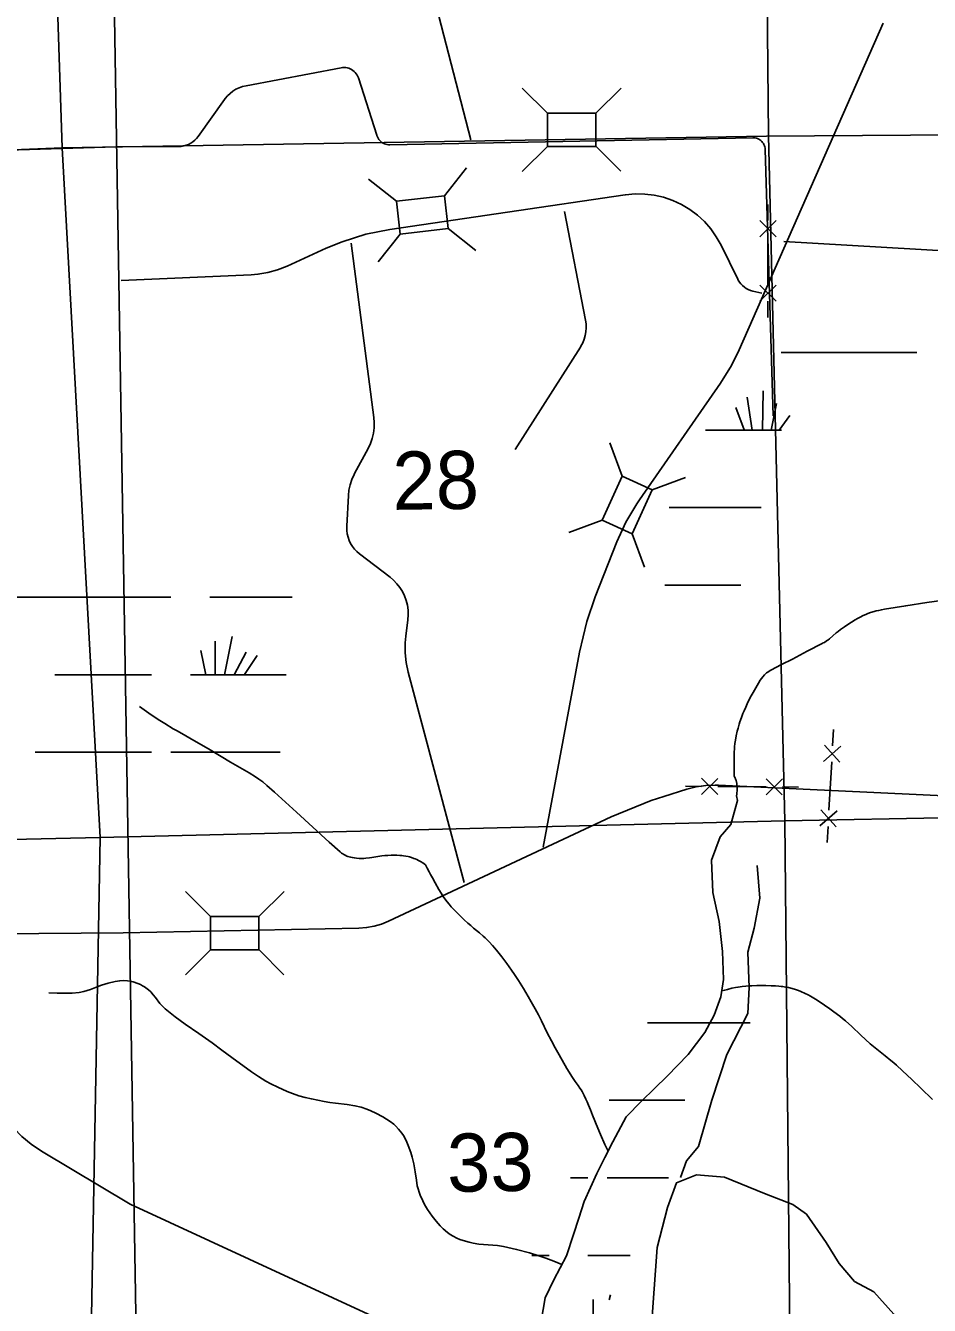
# Model space of a CAD drawing. Extents: x 2480962 to 2688785, y 277103 to 599240.
# Drawn here: x 2558518 to 2565513, y 530504 to 540409 of the extents above; entities that cross this region are included whole.
import ezdxf

# ---------------------------------------------------------------- set-up
doc = ezdxf.new("R2010")
doc.units = 0
for name, color, linetype in [('Divided_Highway', 7, 'Continuous'), ('Narrow River Creek and Branch and Slough', 7, 'Continuous'), ('Section Lines', 7, 'Continuous'), ('Section Numbers', 7, 'Continuous'), ('Swamps', 7, 'Continuous'), ('Uninventoried Roads and Features', 7, 'Continuous')]:
    doc.layers.add(name, color=color, linetype=linetype)

msp = doc.modelspace()

# ---------------------------------------------------------------- linework, layer by layer
at = {"layer": 'Divided_Highway'}
msp.add_line((2559790.472, 504995.814), (2559042.308, 550450.169), dxfattribs=at)
at = {"layer": 'Narrow River Creek and Branch and Slough'}
for points in [[(2565605.677, 535960.396), (2565493.096, 535944.12), (2565329.473, 535919.096), (2565166.154, 535891.854), (2565141.689, 535887.262), (2565120.416, 535882.634), (2565101.921, 535878.088), (2565085.839, 535873.706), (2565057.954, 535865.077), (2565037.279, 535857.755), (2565021.921, 535851.758), (2564999.143, 535841.911), (2564976.702, 535830.99), (2564956.556, 535820.184), (2564939.329, 535810.297), (2564909.915, 535792.17), (2564888.325, 535778.004), (2564856.409, 535756.084), (2564824.699, 535733.661), (2564806.896, 535720.277), (2564791.749, 535707.945), (2564739.546, 535663.78), (2564726.146, 535653.32), (2564715.869, 535645.83), (2564699.982, 535635.33), (2564691.785, 535630.472), (2564683.394, 535625.914), (2564567.904, 535566.11), (2564452.412, 535506.308), (2564368.419, 535462.815), (2564284.427, 535419.322), (2564272.663, 535412.604), (2564262.223, 535405.531), (2564252.921, 535398.27), (2564244.6, 535390.952), (2564237.127, 535383.677), (2564223.899, 535369.069), (2564213.074, 535355.391), (2564204.103, 535342.853), (2564189.336, 535319.924), (2564178.877, 535302.16), (2564149.207, 535248.229), (2564134.065, 535220.265), (2564108.881, 535171.259), (2564091.259, 535134.21), (2564078.852, 535106.126), (2564070.04, 535084.839), (2564057.678, 535052.465), (2564046.419, 535019.456), (2564040.954, 535001.872), (2564032.16, 534971.082), (2564026.17, 534947.909), (2564018.081, 534912.885), (2564010.973, 534877.379)], [(2561612.827, 533914.194), (2561592.903, 533927.766), (2561575.243, 533938.478), (2561559.602, 533946.959), (2561545.758, 533953.699), (2561533.517, 533959.074), (2561522.704, 533963.377), (2561503.538, 533970.011), (2561488.949, 533974.237), (2561477.88, 533976.985), (2561461.062, 533980.431), (2561443.977, 533983.063), (2561428.794, 533984.783), (2561415.49, 533985.913), (2561392.186, 533987.146), (2561374.706, 533987.527), (2561348.516, 533987.39), (2561322.402, 533986.605), (2561297.298, 533984.83), (2561275.346, 533982.234), (2561198.597, 533969.953), (2561179.423, 533967.144), (2561150.668, 533963.949), (2561136.293, 533962.995), (2561121.917, 533962.585), (2561099.639, 533962.997), (2561079.794, 533964.411), (2561062.359, 533966.563), (2561047.182, 533969.219), (2561034.051, 533972.182), (2561022.736, 533975.298), (2561013.008, 533978.446), (2561004.655, 533981.538), (2560990.462, 533987.744), (2560980.232, 533993.094), (2560972.825, 533997.516), (2560962.193, 534004.834), (2560952.195, 534013.009), (2560867.168, 534089.657), (2560741.277, 534204.939), (2560615.43, 534320.051), (2560500.957, 534424.531), (2560443.533, 534476.6), (2560385.592, 534528.194), (2560353.264, 534554.845), (2560323.802, 534576.595), (2560297.284, 534594.633), (2560249.615, 534624.485), (2560103.259, 534709.154), (2559946.449, 534802.487), (2559789.16, 534894.942), (2559757.308, 534913.115), (2559709.252, 534939.884), (2559685.273, 534953.368), (2559661.435, 534967.114), (2559594.725, 535007.522), (2559545.403, 535038.945), (2559472.401, 535087.617), (2559400.367, 535137.806)], [(2564019.59, 534447.207), (2564021.974, 534460.552), (2564023.406, 534472.371), (2564024.192, 534482.787), (2564024.543, 534491.936), (2564024.459, 534507.973), (2564023.86, 534519.972), (2564023.137, 534528.928), (2564021.653, 534542.253), (2564019.739, 534555.394), (2564019.023, 534558.941), (2564018.125, 534562.23), (2564017.112, 534565.286), (2564014.873, 534570.961), (2564005.921, 534590.643), (2564004.038, 534595.622), (2564002.873, 534599.396), (2564002.173, 534602.255), (2564001.454, 534606.596), (2564001.264, 534608.795), (2564001.198, 534611.013), (2564001.197, 534657.362), (2564001.197, 534703.712), (2564001.196, 534731.522), (2564001.196, 534759.331), (2564001.401, 534774.13), (2564001.894, 534787.066), (2564003.366, 534809.682), (2564004.899, 534826.626), (2564007.723, 534852.015), (2564010.973, 534877.379)], [(2564019.59, 534447.207), (2564027.682, 534411.298), (2563977.19, 534225.564), (2563893.864, 534129.22), (2563827.455, 533948.544), (2563835.877, 533700.223), (2563886.294, 533473.647), (2563910.363, 533241.409), (2563918.384, 533024.798), (2563898.922, 532892.369), (2563847.954, 532749.229), (2563775.602, 532615.727), (2563645.666, 532444.711), (2563483.964, 532278.525), (2563384.851, 532181.896), (2563285.615, 532085.384), (2563165.643, 531962.084), (2563062.387, 531770.306), (2563000.138, 531648.047), (2562938.668, 531525.375), (2562841.029, 531307.249), (2562799.572, 531180.029), (2562759.708, 531052.353), (2562703.665, 530887.684), (2562605.625, 530701.267), (2562538.683, 530562.87), (2562509.255, 530382.725)], [(2563025.601, 531697.48), (2563001.791, 531749.213), (2562967.292, 531827.323), (2562933.861, 531905.898), (2562922.678, 531933.383), (2562906.537, 531974.86), (2562890.195, 532016.278), (2562875.237, 532052.327), (2562863.588, 532079.168), (2562854.519, 532099.151), (2562840.246, 532128.825), (2562824.997, 532158.065), (2562816.572, 532172.459), (2562808.606, 532184.667), (2562793.782, 532205.455), (2562770.923, 532236.221), (2562759.919, 532251.874), (2562749.634, 532267.989), (2562707.98, 532338.099), (2562646.656, 532443.969), (2562616.764, 532497.349), (2562587.539, 532551.107), (2562555.867, 532612.513), (2562510.043, 532705.46), (2562486.87, 532751.808), (2562462.893, 532797.761), (2562432.038, 532853.678), (2562408.148, 532895.163), (2562371.26, 532956.803), (2562333.298, 533017.914), (2562302.686, 533064.878), (2562278.927, 533099.485), (2562242.147, 533150.614), (2562204.171, 533201.071), (2562173.967, 533239.412), (2562150.596, 533267.491), (2562132.583, 533288.107), (2562104.664, 533318.217), (2562090.251, 533332.871), (2562075.51, 533347.233), (2562059.342, 533362.181), (2562030.267, 533387.369), (2561985.816, 533424.11), (2561963.704, 533442.624), (2561941.968, 533461.608), (2561913.219, 533488.306), (2561892.104, 533508.787), (2561829.623, 533571.002), (2561811.93, 533589.462), (2561795.919, 533607.853), (2561781.403, 533625.92), (2561755.429, 533661.543), (2561733.983, 533694.082), (2561716.154, 533723.181), (2561686.949, 533774.451), (2561666.614, 533812.264), (2561652.192, 533839.745), (2561641.819, 533859.641), (2561626.936, 533888.009), (2561612.827, 533914.194)], [(2562668.493, 530820.807), (2562607.359, 530846.251), (2562545.376, 530869.555), (2562482.012, 530890.661), (2562418.051, 530910.016), (2562317.819, 530937.154), (2562216.632, 530959.985), (2562169.408, 530967.019), (2562097.776, 530972.069), (2562061.904, 530974.519), (2562026.179, 530978.397), (2561982.956, 530985.337), (2561950.941, 530992.017), (2561903.464, 531005.284), (2561879.935, 531013.71), (2561856.523, 531023.537), (2561827.096, 531038.505), (2561802.988, 531053.412), (2561783.024, 531067.747), (2561750.307, 531095.488), (2561727.348, 531118.304), (2561694.894, 531155.335), (2561664.133, 531195.214), (2561629.564, 531245.361), (2561606.625, 531283.553), (2561591.266, 531312.776), (2561571.448, 531357.919), (2561563.082, 531381.221), (2561555.803, 531405.1), (2561549.863, 531429.253), (2561542.197, 531471.928), (2561533.346, 531536.31), (2561528.273, 531568.38), (2561521.636, 531600.192), (2561508.975, 531649.833), (2561498.393, 531686.597), (2561479.585, 531741.071), (2561468.408, 531768.033), (2561455.769, 531794.829), (2561442.782, 531818.231), (2561430.102, 531837.484), (2561405.112, 531868.641), (2561384.166, 531890.072), (2561367.293, 531905.161), (2561340.226, 531926.365), (2561311.193, 531946.048), (2561281.786, 531964.008), (2561229.904, 531992.156), (2561190.408, 532010.341), (2561160.326, 532022.234), (2561114.269, 532037.118), (2561066.843, 532048.262), (2561007.357, 532057.818), (2560917.813, 532068.762), (2560873.129, 532074.6), (2560828.643, 532081.846), (2560730.087, 532101.106), (2560681.162, 532112.657), (2560632.572, 532126.607), (2560583.549, 532143.366), (2560541.359, 532159.63), (2560469.151, 532191.552), (2560416.394, 532218.267), (2560377.633, 532239.797), (2560320.821, 532274.397), (2560265.645, 532311.639), (2560113.548, 532423.301), (2560037.976, 532479.448), (2559961.646, 532534.575), (2559857.72, 532607.076), (2559753.741, 532679.601), (2559675.234, 532737.803), (2559599.001, 532798.958), (2559583.15, 532813.405), (2559558.253, 532841.398), (2559523.724, 532886.376), (2559505.842, 532908.549), (2559486.389, 532929.492), (2559468.348, 532946.077), (2559439.45, 532967.949), (2559423.584, 532977.617), (2559406.41, 532986.491), (2559386.687, 532995.198), (2559351.926, 533007.339), (2559325.749, 533013.625), (2559306.11, 533016.624), (2559276.722, 533018.169), (2559247.521, 533015.927), (2559211.892, 533009.788), (2559158.491, 532997.433), (2559105.282, 532982.17), (2559070.871, 532969.799), (2559020.531, 532949.123), (2558994.961, 532939.883), (2558968.526, 532932.634), (2558933.029, 532926.343), (2558879.591, 532921.455), (2558826.02, 532920.017), (2558762.579, 532920.269), (2558699.162, 532923.483)], [(2563905.629, 532938.007), (2563928.872, 532944.471), (2563949.24, 532949.722), (2563984.98, 532957.945), (2564011.891, 532963.262), (2564032.147, 532966.748), (2564062.672, 532971.129), (2564093.39, 532974.449), (2564117.79, 532976.328), (2564139.159, 532977.497), (2564176.584, 532978.62), (2564204.665, 532978.82), (2564246.781, 532978.343), (2564288.859, 532977.254), (2564322.032, 532975.862), (2564346.862, 532974.132), (2564365.458, 532972.316), (2564379.392, 532970.604), (2564400.273, 532967.39), (2564421.133, 532963.294), (2564450.948, 532955.876), (2564476.512, 532948.121), (2564498.503, 532940.42), (2564517.473, 532933.013), (2564550.1, 532918.637), (2564574.132, 532906.749), (2564591.928, 532897.252), (2564618.288, 532882.139), (2564644.285, 532866.061), (2564701.618, 532828.401), (2564743.446, 532799.38), (2564774.162, 532776.988), (2564819.187, 532742.111), (2564841.228, 532723.984), (2564862.956, 532705.333), (2564911.442, 532661.337), (2564982.789, 532594.075), (2565018.736, 532560.812), (2565055.412, 532528.37), (2565080.528, 532507.326), (2565170.456, 532435.948), (2565215.068, 532399.834), (2565236.91, 532381.241), (2565258.3, 532362.129), (2565305.519, 532318.316), (2565375.71, 532251.928), (2565445.475, 532185.09), (2565536.399, 532096.534)]]:
    msp.add_lwpolyline(points, dxfattribs=at)
at = {"layer": 'Section Lines'}
for p, q in [((2564218.763, 544822.47), (2564267.054, 539554.269)), ((2558800.63, 539463.682), (2558627.857, 544723.112)), ((2558800.63, 539463.682), (2564252.994, 539554.177)), ((2564252.994, 539554.177), (2569580.048, 539589.061)), ((2564267.054, 539554.269), (2564393.514, 534252.816)), ((2558800.63, 539463.682), (2553555.12, 539244.561)), ((2559096.611, 534123.869), (2558800.63, 539463.682)), ((2569637.961, 534355.029), (2564393.514, 534252.816)), ((2559096.611, 534123.869), (2564393.514, 534252.816)), ((2564393.514, 534252.816), (2559096.611, 534123.869)), ((2564393.514, 534252.816), (2564445.253, 528822.513)), ((2553807.366, 534018.366), (2559096.611, 534123.869)), ((2558998.797, 528776.291), (2559096.611, 534123.869))]:
    msp.add_line(p, q, dxfattribs=at)
at = {"layer": 'Swamps'}
for p, q in [((2564220.55, 537278.555), (2564226.277, 537582.268)), ((2564080.066, 537279.521), (2564013.995, 537452.314)), ((2564142.388, 537278.598), (2564102.994, 537531.832)), ((2564287.649, 537278.347), (2564330.533, 537484.198)), ((2563464.401, 536078.528), (2563914.401, 536078.535)), ((2559193.264, 535984.913), (2559643.264, 535984.92)), ((2560117.119, 535679.736), (2560058.182, 535385.033)), ((2559875.475, 535570.992), (2559912.686, 535384.948)), ((2559984.215, 535643.488), (2559984.218, 535384.927)), ((2560225.861, 535558.916), (2560131.855, 535384.329)), ((2560310.437, 535534.752), (2560211.119, 535385.772)), ((2558743.272, 535384.908), (2559193.272, 535384.915)), ((2559193.272, 535384.915), (2559493.272, 535384.919)), ((2558593.28, 534784.908), (2559193.28, 534784.917)), ((2559193.28, 534784.917), (2559493.28, 534784.921)), ((2562910.653, 530549.595), (2562910.656, 530291.034))]:
    msp.add_line(p, q, dxfattribs=at)
for points in [[(2564366.578, 537878.536), (2565414.378, 537878.551)], [(2564349.845, 537278.04), (2564433.622, 537391.74)], [(2563779.143, 537278.529), (2563914.386, 537278.531)], [(2563914.386, 537278.531), (2564367.071, 537278.538)], [(2563499.553, 536678.527), (2563914.394, 536678.533)], [(2563914.394, 536678.533), (2564210.617, 536678.537)], [(2563914.401, 536078.535), (2564054.161, 536078.537)], [(2558006.563, 535984.896), (2559193.264, 535984.913)], [(2559943.264, 535984.924), (2560581.315, 535984.934)], [(2559793.272, 535384.924), (2560534.88, 535384.935)], [(2559643.28, 534784.924), (2560488.445, 534784.936)], [(2563330.69, 532691.032), (2564126.791, 532691.044)], [(2563033.862, 532091.03), (2563619.687, 532091.039)], [(2562735.619, 531491.027), (2562869.695, 531491.029)], [(2563019.695, 531491.032), (2563492.816, 531491.039)], [(2562436.373, 530891.025), (2562569.703, 530891.027)], [(2562869.703, 530891.031), (2563197.609, 530891.036)], [(2563043.557, 530585.843), (2563035.601, 530546.062)]]:
    msp.add_lwpolyline(points, dxfattribs=at)
at = {"layer": 'Uninventoried Roads and Features'}
for p, q in [((2561965.119, 539523.298), (2561092.547, 542887.511)), ((2564040.55, 537899.763), (2565155.424, 540428.657)), ((2560961.167, 540082.537), (2560224.13, 539943.707)), ((2561235.334, 539559.664), (2561093.758, 540003.437)), ((2560057.024, 539836.78), (2559853.71, 539551.101)), ((2562556.634, 539729.933), (2562362.209, 539924.354)), ((2562931.634, 539729.938), (2563126.055, 539924.364)), ((2562931.634, 539729.939), (2562556.634, 539729.933)), ((2562556.634, 539729.933), (2562556.638, 539473.933)), ((2562931.638, 539473.939), (2562931.634, 539729.939)), ((2564145.53, 539541.303), (2561338.035, 539486.164)), ((2559218.185, 539471.007), (2556457.439, 539384.866)), ((2559702.046, 539472.576), (2559218.185, 539471.007)), ((2562556.638, 539473.933), (2562362.218, 539279.508)), ((2562556.638, 539473.933), (2562931.638, 539473.939)), ((2562930.296, 539475.28), (2563124.722, 539280.86)), ((2564304.753, 537387.826), (2564241.922, 539449.624)), ((2561759.963, 539091.818), (2561930.95, 539307.142)), ((2561387.408, 539049.059), (2561172.084, 539220.046)), ((2563158.913, 539099.033), (2561338.193, 538831.193)), ((2561759.963, 539091.818), (2561387.408, 539049.059)), ((2561387.408, 539049.059), (2561416.597, 538794.728)), ((2561789.152, 538837.487), (2561759.963, 539091.818)), ((2562688.743, 538969.477), (2562851.733, 538128.98)), ((2564263.197, 538899.66), (2564263.195, 539024.66)), ((2561416.597, 538794.728), (2561789.152, 538837.487)), ((2561787.666, 538838.667), (2562002.99, 538667.68)), ((2564200.697, 538899.66), (2564325.699, 538774.661)), ((2564200.699, 538774.659), (2564325.697, 538899.661)), ((2561416.597, 538794.728), (2561245.61, 538579.404)), ((2564263.204, 538399.66), (2564263.199, 538774.66)), ((2560844.103, 538685.148), (2560541.914, 538547.018)), ((2561213.407, 537376.552), (2561037.267, 538725.777)), ((2564029.618, 538446.089), (2563900.055, 538709.554)), ((2564386.663, 538736.971), (2565672.019, 538662.54)), ((2560263.408, 538479.904), (2559258.849, 538435.478)), ((2564215.836, 538338.343), (2564145.436, 538354.453)), ((2564200.704, 538399.659), (2564325.706, 538274.661)), ((2564200.706, 538274.659), (2564325.704, 538399.661)), ((2564263.207, 538149.66), (2564263.206, 538274.66)), ((2562811.979, 537920.206), (2562305.966, 537127.05)), ((2563268.073, 536737.65), (2563895.376, 537640.909)), ((2563135.611, 536922.776), (2563039.873, 537180.526)), ((2561064.091, 536941.129), (2561168.962, 537135.582)), ((2563135.611, 536922.776), (2562979.369, 536581.875)), ((2563368.333, 536816.115), (2563135.611, 536922.776)), ((2563366.554, 536815.454), (2563624.304, 536911.193)), ((2561003.507, 536534.962), (2561016.472, 536772.103)), ((2563212.091, 536475.214), (2563368.333, 536816.115)), ((2562979.369, 536581.875), (2562721.619, 536486.137)), ((2562979.369, 536581.875), (2563212.091, 536475.214)), ((2563212.091, 536475.214), (2563307.829, 536217.464)), ((2562926.682, 535986.487), (2563095.073, 536414.138)), ((2561338.708, 536139.805), (2561102.067, 536320.898)), ((2561460.234, 535682.681), (2561476.369, 535810.609)), ((2562522.758, 534051.376), (2562804.219, 535560.233)), ((2561913.364, 533775.904), (2561479.049, 535404.652)), ((2564763.868, 534835.128), (2564770.954, 534959.927)), ((2564694.382, 534713.871), (2564826.268, 534831.584)), ((2564701.468, 534838.671), (2564819.181, 534706.785)), ((2564735.523, 534335.93), (2564756.782, 534710.328)), ((2563875.16, 534582.473), (2563749.294, 534458.344)), ((2563750.163, 534583.341), (2563874.291, 534457.475)), ((2564375.149, 534578.999), (2564249.283, 534454.87)), ((2564250.151, 534579.867), (2564374.28, 534454.002)), ((2563456.867, 534443.405), (2563635.399, 534499.044)), ((2563624.731, 534521.711), (2563749.728, 534520.842)), ((2563874.726, 534519.974), (2564249.717, 534517.369)), ((2563881.167, 534530.524), (2567942.949, 534338.166)), ((2564374.714, 534516.5), (2564499.712, 534515.632)), ((2561327.518, 533476.978), (2563050.488, 534285.574)), ((2564666.037, 534214.674), (2564797.923, 534332.387)), ((2564673.124, 534339.474), (2564790.837, 534207.588)), ((2564721.351, 534086.332), (2564728.437, 534211.131)), ((2559949.551, 533512.279), (2559755.126, 533706.7)), ((2560324.551, 533512.284), (2560518.972, 533706.71)), ((2560324.551, 533512.285), (2559949.551, 533512.279)), ((2559949.551, 533512.279), (2559949.555, 533256.279)), ((2560324.555, 533256.285), (2560324.551, 533512.285)), ((2559272.151, 533387.412), (2561097.293, 533423.263)), ((2559272.151, 533387.412), (2558230.99, 533379.24)), ((2559949.555, 533256.279), (2559755.135, 533061.854)), ((2559949.555, 533256.279), (2560324.555, 533256.285)), ((2560323.213, 533257.626), (2560517.639, 533063.206)), ((2559327.443, 531285.947), (2558641.321, 531697.065)), ((2559327.443, 531285.947), (2562047.853, 530031.272))]:
    msp.add_line(p, q, dxfattribs=at)
for points in [[(2561093.758, 540003.437), (2561089.448, 540014.847), (2561083.968, 540025.745), (2561077.38, 540036.01), (2561069.755, 540045.531), (2561061.176, 540054.202), (2561051.737, 540061.929), (2561041.543, 540068.626), (2561030.704, 540074.222), (2561019.34, 540078.654), (2561007.575, 540081.874), (2560995.537, 540083.846), (2560983.36, 540084.549), (2560971.176, 540083.976), (2560961.167, 540082.537)], [(2560224.13, 539943.707), (2560197.136, 539937.143), (2560170.976, 539927.793), (2560145.937, 539915.76), (2560122.293, 539901.176), (2560100.303, 539884.199), (2560080.207, 539865.018), (2560062.227, 539843.841), (2560057.024, 539836.78)], [(2559853.71, 539551.101), (2559841.548, 539535.779), (2559827.851, 539521.81), (2559812.77, 539509.351), (2559796.468, 539498.536), (2559779.125, 539489.485), (2559760.932, 539482.296), (2559742.086, 539477.048), (2559722.795, 539473.799), (2559703.27, 539472.584), (2559702.046, 539472.576)], [(2561338.035, 539486.164), (2561326.985, 539486.525), (2561316.033, 539488.04), (2561305.3, 539490.691), (2561294.903, 539494.45), (2561284.955, 539499.275), (2561275.567, 539505.113), (2561266.84, 539511.9), (2561258.87, 539519.563), (2561251.745, 539528.017), (2561245.542, 539537.169), (2561240.331, 539546.92), (2561236.167, 539557.161), (2561235.334, 539559.664)], [(2564241.922, 539449.624), (2564241.103, 539459.489), (2564239.258, 539469.216), (2564236.406, 539478.696), (2564232.578, 539487.826), (2564227.817, 539496.505), (2564222.175, 539504.639), (2564215.713, 539512.139), (2564208.502, 539518.923), (2564200.623, 539524.916), (2564192.16, 539530.053), (2564183.206, 539534.277), (2564173.86, 539537.541), (2564164.224, 539539.81), (2564154.404, 539541.06), (2564145.53, 539541.303)], [(2563900.055, 538709.554), (2563863.781, 538774.496), (2563820.917, 538835.29), (2563771.933, 538891.27), (2563717.367, 538941.823), (2563657.814, 538986.396), (2563593.93, 539024.499), (2563526.411, 539055.716), (2563456, 539079.705), (2563383.467, 539096.202), (2563309.606, 539105.026), (2563235.228, 539106.082), (2563161.147, 539099.358), (2563158.913, 539099.033)], [(2561338.193, 538831.193), (2561150.536, 538793.462), (2560967.851, 538736.323), (2560844.103, 538685.148)], [(2560541.914, 538547.018), (2560468.945, 538518.179), (2560393.363, 538497.125), (2560315.993, 538484.087), (2560263.408, 538479.904)], [(2564145.436, 538354.453), (2564128.144, 538359.375), (2564111.462, 538366.078), (2564095.572, 538374.487), (2564080.647, 538384.512), (2564066.853, 538396.042), (2564054.338, 538408.951), (2564043.242, 538423.096), (2564033.685, 538438.325), (2564029.618, 538446.089)], [(2562851.733, 538128.98), (2562855.896, 538099.261), (2562856.931, 538069.27), (2562854.824, 538039.335), (2562849.599, 538009.785), (2562841.315, 537980.942), (2562830.061, 537953.123), (2562815.961, 537926.634), (2562811.979, 537920.206)], [(2563895.376, 537640.909), (2563980.809, 537778.808), (2564040.55, 537899.763)], [(2561168.962, 537135.582), (2561186.83, 537173.316), (2561200.655, 537212.711), (2561210.288, 537253.336), (2561215.62, 537294.744), (2561216.596, 537336.484), (2561213.407, 537376.552)], [(2561016.472, 536772.103), (2561020.969, 536813.978), (2561029.818, 536855.153), (2561042.922, 536895.177), (2561060.139, 536933.613), (2561064.091, 536941.129)], [(2563095.073, 536414.138), (2563163.874, 536565.162), (2563248.084, 536708.167), (2563268.073, 536737.65)], [(2561102.067, 536320.898), (2561081.971, 536338.018), (2561063.772, 536357.143), (2561047.674, 536378.067), (2561033.851, 536400.559), (2561022.455, 536424.373), (2561013.61, 536449.247), (2561007.414, 536474.909), (2561003.934, 536501.079), (2561003.208, 536527.469), (2561003.507, 536534.962)], [(2561476.369, 535810.609), (2561479.106, 535847.993), (2561477.921, 535885.458), (2561472.825, 535922.594), (2561463.877, 535958.994), (2561451.172, 535994.258), (2561434.851, 536028.003), (2561415.092, 536059.856), (2561392.112, 536089.469), (2561366.162, 536116.518), (2561338.708, 536139.805)], [(2562804.219, 535560.233), (2562861.41, 535797.238), (2562926.682, 535986.487)], [(2561479.049, 535404.652), (2561463.332, 535479.037), (2561455.476, 535554.659), (2561455.568, 535630.686), (2561460.234, 535682.681)], [(2563635.399, 534499.044), (2563707.685, 534517.482), (2563781.502, 534528.263), (2563856.041, 534531.269), (2563881.167, 534530.524)], [(2563050.488, 534285.574), (2563359.969, 534411.498), (2563456.867, 534443.405)], [(2564180.023, 533907.007), (2564201.339, 533654.571), (2564156.604, 533423.886), (2564106.979, 533237.497), (2564119.157, 532963.63), (2564106.5, 532762.59), (2563944.289, 532444.446), (2563829.129, 532092.564), (2563725.711, 531733.209), (2563633.822, 531623.134), (2563586.7, 531494.714)], [(2561097.293, 533423.263), (2561156.61, 533427.542), (2561215.155, 533437.997), (2561272.287, 533454.515), (2561327.379, 533476.913), (2561327.518, 533476.978)], [(2558641.321, 531697.065), (2558561.912, 531750.485), (2558488.522, 531811.914), (2558426.039, 531876.023)], [(2563366.257, 529984.26), (2563348.272, 530064.913), (2563370.045, 530453.406), (2563406.592, 530952.252), (2563486.133, 531260.902), (2563554.89, 531453.492), (2563709.607, 531514.721), (2563927.873, 531496.23), (2564235.411, 531369.615), (2564457.135, 531285.562), (2564561.056, 531210.569), (2564712.716, 530989.882), (2564814.811, 530827.978), (2564933.706, 530689.6), (2565082.123, 530607.839), (2565238.437, 530435.514), (2565341.137, 530082.505)]]:
    msp.add_lwpolyline(points, dxfattribs=at)

# ---------------------------------------------------------------- texts
at = {"layer": 'Section Numbers'}
for s, rotation, p in [('28', 0.8220111, (2561360.245, 536660.298)), ('33', 0.8220194, (2561782.411, 531381.736))]:
    msp.add_text(s, height=450, rotation=rotation, dxfattribs=at).set_placement(p)

doc.saveas('drawing.dxf')
